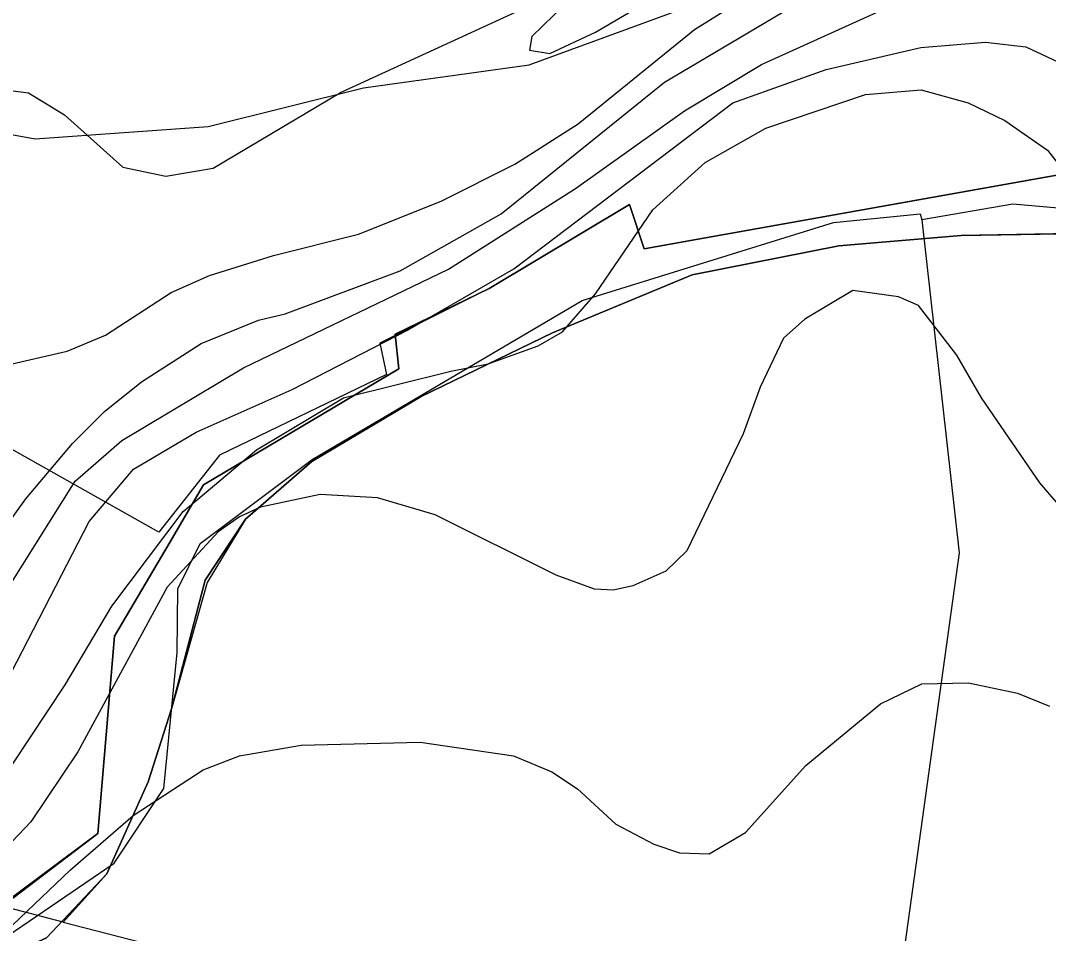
# Model space of a CAD drawing. Extents: x -662620 to -656370, y -1067090 to -1062990.
# Drawn here: x -660671.9 to -660533.4, y -1066158.1 to -1066035 of the extents above; entities that cross this region are included whole.
import ezdxf

# ---------------------------------------------------------------- set-up
doc = ezdxf.new("R2010")
doc.units = 0
for name, color, linetype in [('Agrotechnicka_opatreni_hrazkovani_a_dulkovani__mulcovani', 7, 'Continuous'), ('CHRANENE_LOZISKOVE_UZEMI', 7, 'Continuous'), ('LOKÁLNÍ_BIOKORIDOR_-_STÁVAJÍCÍ', 7, 'Continuous'), ('OBVOD_PÚ', 7, 'Continuous'), ('Organizacni_opatreni_ochranne_zatravnení__protierozni_rozmistovani_plodin__osevni_postup__stridani_plodin', 7, 'Continuous'), ('ORNÁ_PŮDA_-_STÁVAJÍCÍ', 7, 'Continuous'), ('OSTATNÍ_PLOCHA_-_STÁVAJÍCÍ', 7, 'Continuous'), ('VODNÍ_TOK', 7, 'Continuous'), ('VRSTEVNICE_ZDŮRAZNĚNÁ', 7, 'Continuous'), ('VRSTEVNICE_ZÁKLADNÍ', 7, 'Continuous')]:
    doc.layers.add(name, color=color, linetype=linetype)

msp = doc.modelspace()

# ---------------------------------------------------------------- linework, layer by layer
at = {"layer": 'Agrotechnicka_opatreni_hrazkovani_a_dulkovani__mulcovani'}
msp.add_lwpolyline([(-660331.87, -1066210.91), (-660365.1, -1066205.8), (-660412.77, -1066201.98), (-660434.7, -1066201.4), (-660460.3, -1066197.4), (-660472.8, -1066193.3), (-660487.85, -1066184.51), (-660497.46, -1066174.87), (-660508.8, -1066163.6), (-660514.28, -1066147.75), (-660514.6, -1066141), (-660512.7, -1066120.6), (-660513, -1066105.5), (-660513, -1066083.9), (-660516.68, -1066066.41), (-660523.89, -1066060.99), (-660538.17, -1066059.74), (-660550.42, -1066061.81), (-660545.38, -1066106.74), (-660576.6, -1066331.93)], dxfattribs=at)
at = {"layer": 'CHRANENE_LOZISKOVE_UZEMI'}
for points in [[(-660327.62, -1066210.77), (-660366.47, -1066201.31), (-660445.63, -1066194.52), (-660484.78, -1066184.12), (-660511.87, -1066151.29), (-660507.38, -1066137.82), (-660508.74, -1066089.25), (-660515.15, -1066044.15), (-660529.21, -1066039.87), (-660528.43, -1066055.15), (-660587.84, -1066065.75), (-660589.82, -1066059.75), (-660608.75, -1066071.11), (-660621.4, -1066077.26), (-660620.93, -1066081.92), (-660647.24, -1066097.55), (-660659.26, -1066117.98), (-660661.5, -1066144.59), (-660674.57, -1066154.35)], [(-660526.47, -1066063.62), (-660545.13, -1066063.95), (-660561.61, -1066065.35), (-660581.4, -1066069.25), (-660600.21, -1066077.09), (-660617.91, -1066085.64), (-660632.64, -1066094.42), (-660641.6, -1066102.19), (-660647.03, -1066110.41), (-660651.57, -1066127.79), (-660654.72, -1066137.64), (-660660.28, -1066150.05), (-660666.2, -1066156.57), (-660674.39, -1066154.39), (-660661.5, -1066144.59), (-660659.26, -1066117.98), (-660651.89, -1066105.47), (-660647.24, -1066097.55), (-660620.93, -1066081.92), (-660621.4, -1066077.26), (-660608.75, -1066071.11), (-660589.82, -1066059.75), (-660587.84, -1066065.75), (-660580.85, -1066064.48), (-660528.43, -1066055.15)], [(-660526.47, -1066063.62), (-660545.13, -1066063.95), (-660561.61, -1066065.35), (-660581.4, -1066069.25), (-660600.21, -1066077.09), (-660617.91, -1066085.64), (-660632.64, -1066094.42), (-660641.6, -1066102.19), (-660646.78, -1066110.76), (-660651.57, -1066127.79), (-660654.72, -1066137.64), (-660660.28, -1066150.05), (-660666.2, -1066156.57)], [(-660666.2, -1066156.57), (-660244.64, -1066265.17)]]:
    msp.add_lwpolyline(points, dxfattribs=at)
at = {"layer": 'LOKÁLNÍ_BIOKORIDOR_-_STÁVAJÍCÍ'}
for points in [[(-660508.75, -1066015.47), (-660484.11, -1066095.87), (-660458.31, -1066091.12), (-660458.62, -1066092.87), (-660480.01, -1066125.38), (-660479.7, -1066126.2), (-660482.99, -1066123.93), (-660503.61, -1066109.74), (-660503.65, -1066109.75), (-660515.54, -1066044.12), (-660529.21, -1066039.87), (-660528.43, -1066055.15), (-660587.84, -1066065.75), (-660589.82, -1066059.75), (-660608.75, -1066071.11), (-660623.51, -1066078.46), (-660622.58, -1066082.69), (-660645.12, -1066093.58), (-660653.3, -1066103.94), (-660668.11, -1066095.59), (-660677.41, -1066090.36)], [(-660680.34, -1066049), (-660669.97, -1066050.91), (-660646.65, -1066049.25), (-660625.71, -1066044.02), (-660603.34, -1066040.91), (-660535.54, -1066016.08)]]:
    msp.add_lwpolyline(points, dxfattribs=at)
at = {"layer": 'OBVOD_PÚ'}
for points in [[(-660528.43, -1066055.15), (-660580.85, -1066064.48)], [(-660589.82, -1066059.75), (-660608.75, -1066071.11)], [(-660587.84, -1066065.75), (-660589.82, -1066059.75)], [(-660580.85, -1066064.48), (-660587.84, -1066065.75)], [(-660608.75, -1066071.11), (-660621.4, -1066077.26)], [(-660621.4, -1066077.26), (-660620.93, -1066081.92)], [(-660620.93, -1066081.92), (-660647.24, -1066097.55)], [(-660647.24, -1066097.55), (-660651.89, -1066105.47)], [(-660651.89, -1066105.47), (-660659.26, -1066117.98)], [(-660659.26, -1066117.98), (-660661.5, -1066144.59)], [(-660661.5, -1066144.59), (-660678.44, -1066157.46)]]:
    msp.add_lwpolyline(points, dxfattribs=at)
at = {"layer": 'Organizacni_opatreni_ochranne_zatravnení__protierozni_rozmistovani_plodin__osevni_postup__stridani_plodin'}
msp.add_lwpolyline([(-660674.6, -1066159), (-660659.3, -1066148.6), (-660652.6, -1066138.5), (-660650.8, -1066120.2), (-660650.7, -1066111.6), (-660647.7, -1066105.5), (-660632.61, -1066094.13), (-660596.2, -1066072.7), (-660562.33, -1066062.2), (-660550.64, -1066061.01), (-660550.42, -1066061.81), (-660545.38, -1066106.74), (-660576.6, -1066331.93), (-660575.4, -1066358.82), (-660612, -1066358.4), (-660663.9, -1066344.3), (-660722.9, -1066323.6)], dxfattribs=at)
at = {"layer": 'ORNÁ_PŮDA_-_STÁVAJÍCÍ'}
for p, q in [((-660561.61, -1066065.35), (-660545.13, -1066063.95)), ((-660545.13, -1066063.95), (-660526.47, -1066063.62)), ((-660581.4, -1066069.25), (-660561.61, -1066065.35)), ((-660600.21, -1066077.09), (-660581.4, -1066069.25)), ((-660617.91, -1066085.64), (-660600.21, -1066077.09)), ((-660632.64, -1066094.42), (-660617.91, -1066085.64)), ((-660641.6, -1066102.19), (-660632.64, -1066094.42)), ((-660647.03, -1066110.41), (-660641.6, -1066102.19)), ((-660651.57, -1066127.79), (-660647.03, -1066110.41)), ((-660654.72, -1066137.64), (-660651.57, -1066127.79)), ((-660660.28, -1066150.05), (-660654.72, -1066137.64)), ((-660668.44, -1066158.68), (-660660.28, -1066150.05))]:
    msp.add_line(p, q, dxfattribs=at)
msp.add_lwpolyline([(-660681.91, -1066164.81), (-660668.44, -1066158.68), (-660660.28, -1066150.05), (-660654.72, -1066137.64), (-660651.57, -1066127.79), (-660647.03, -1066110.41), (-660641.6, -1066102.19), (-660632.64, -1066094.42), (-660617.91, -1066085.64), (-660600.21, -1066077.09), (-660581.4, -1066069.25), (-660561.61, -1066065.35), (-660545.13, -1066063.95), (-660526.47, -1066063.62)], dxfattribs=at)
at = {"layer": 'OSTATNÍ_PLOCHA_-_STÁVAJÍCÍ'}
for p, q in [((-660580.85, -1066064.48), (-660528.43, -1066055.15)), ((-660580.85, -1066064.48), (-660528.43, -1066055.15)), ((-660608.75, -1066071.11), (-660589.82, -1066059.75)), ((-660608.75, -1066071.11), (-660589.82, -1066059.75)), ((-660589.82, -1066059.75), (-660587.84, -1066065.75)), ((-660589.82, -1066059.75), (-660587.84, -1066065.75)), ((-660587.84, -1066065.75), (-660580.85, -1066064.48)), ((-660587.84, -1066065.75), (-660580.85, -1066064.48)), ((-660545.13, -1066063.95), (-660561.61, -1066065.35)), ((-660545.13, -1066063.95), (-660561.61, -1066065.35)), ((-660526.47, -1066063.62), (-660545.13, -1066063.95)), ((-660526.47, -1066063.62), (-660545.13, -1066063.95)), ((-660561.61, -1066065.35), (-660581.4, -1066069.25)), ((-660561.61, -1066065.35), (-660581.4, -1066069.25)), ((-660581.4, -1066069.25), (-660600.21, -1066077.09)), ((-660581.4, -1066069.25), (-660600.21, -1066077.09)), ((-660621.4, -1066077.26), (-660608.75, -1066071.11)), ((-660621.4, -1066077.26), (-660608.75, -1066071.11)), ((-660620.93, -1066081.92), (-660621.4, -1066077.26)), ((-660620.93, -1066081.92), (-660621.4, -1066077.26)), ((-660600.21, -1066077.09), (-660617.91, -1066085.64)), ((-660600.21, -1066077.09), (-660617.91, -1066085.64)), ((-660647.24, -1066097.55), (-660620.93, -1066081.92)), ((-660647.24, -1066097.55), (-660620.93, -1066081.92)), ((-660617.91, -1066085.64), (-660632.64, -1066094.42)), ((-660617.91, -1066085.64), (-660632.64, -1066094.42)), ((-660632.64, -1066094.42), (-660641.6, -1066102.19)), ((-660632.64, -1066094.42), (-660641.6, -1066102.19)), ((-660651.89, -1066105.47), (-660647.24, -1066097.55)), ((-660651.89, -1066105.47), (-660647.24, -1066097.55)), ((-660641.6, -1066102.19), (-660647.03, -1066110.41)), ((-660641.6, -1066102.19), (-660647.03, -1066110.41)), ((-660659.26, -1066117.98), (-660651.89, -1066105.47)), ((-660659.26, -1066117.98), (-660651.89, -1066105.47)), ((-660647.03, -1066110.41), (-660651.57, -1066127.79)), ((-660647.03, -1066110.41), (-660651.57, -1066127.79)), ((-660661.5, -1066144.59), (-660659.26, -1066117.98)), ((-660661.5, -1066144.59), (-660659.26, -1066117.98)), ((-660651.57, -1066127.79), (-660654.72, -1066137.64)), ((-660651.57, -1066127.79), (-660654.72, -1066137.64)), ((-660654.72, -1066137.64), (-660660.28, -1066150.05)), ((-660654.72, -1066137.64), (-660660.28, -1066150.05)), ((-660678.44, -1066157.46), (-660661.5, -1066144.59)), ((-660678.44, -1066157.46), (-660661.5, -1066144.59)), ((-660660.28, -1066150.05), (-660668.44, -1066158.68)), ((-660660.28, -1066150.05), (-660668.44, -1066158.68))]:
    msp.add_line(p, q, dxfattribs=at)
for points in [[(-660678.44, -1066157.46), (-660661.5, -1066144.59), (-660659.26, -1066117.98), (-660651.89, -1066105.47), (-660647.24, -1066097.55), (-660620.93, -1066081.92), (-660621.4, -1066077.26), (-660608.75, -1066071.11), (-660589.82, -1066059.75), (-660587.84, -1066065.75), (-660580.85, -1066064.48), (-660528.43, -1066055.15), (-660529.21, -1066039.87), (-660515.29, -1066044.38), (-660508.74, -1066089.25), (-660507.38, -1066137.82), (-660511.87, -1066151.29), (-660505.16, -1066159.99), (-660484.78, -1066184.12), (-660445.63, -1066194.52), (-660366.47, -1066201.31), (-660327.62, -1066210.77)], [(-660678.44, -1066157.46), (-660661.5, -1066144.59), (-660659.26, -1066117.98), (-660651.89, -1066105.47), (-660647.24, -1066097.55), (-660620.93, -1066081.92), (-660621.4, -1066077.26), (-660608.75, -1066071.11), (-660589.82, -1066059.75), (-660587.84, -1066065.75), (-660580.85, -1066064.48), (-660528.43, -1066055.15), (-660529.21, -1066039.87), (-660515.29, -1066044.38), (-660508.74, -1066089.25), (-660507.38, -1066137.82), (-660511.87, -1066151.29), (-660505.16, -1066159.99), (-660484.78, -1066184.12), (-660445.63, -1066194.52), (-660366.47, -1066201.31), (-660327.62, -1066210.77)], [(-660526.47, -1066063.62), (-660545.13, -1066063.95), (-660561.61, -1066065.35), (-660581.4, -1066069.25), (-660600.21, -1066077.09), (-660617.91, -1066085.64), (-660632.64, -1066094.42), (-660641.6, -1066102.19), (-660647.03, -1066110.41), (-660651.57, -1066127.79), (-660654.72, -1066137.64), (-660660.28, -1066150.05), (-660668.44, -1066158.68), (-660681.91, -1066164.81)], [(-660526.47, -1066063.62), (-660545.13, -1066063.95), (-660561.61, -1066065.35), (-660581.4, -1066069.25), (-660600.21, -1066077.09), (-660617.91, -1066085.64), (-660632.64, -1066094.42), (-660641.6, -1066102.19), (-660647.03, -1066110.41), (-660651.57, -1066127.79), (-660654.72, -1066137.64), (-660660.28, -1066150.05), (-660668.44, -1066158.68), (-660681.91, -1066164.81)]]:
    msp.add_lwpolyline(points, dxfattribs=at)
at = {"layer": 'VODNÍ_TOK'}
msp.add_lwpolyline([(-660676.12, -1066044.03), (-660670.84, -1066044.69), (-660666.01, -1066047.69), (-660658.13, -1066054.71), (-660652.33, -1066055.93), (-660645.96, -1066054.85), (-660628.77, -1066044.68), (-660587.51, -1066025.63), (-660570.97, -1066016.84), (-660552.55, -1066006.43), (-660519.29, -1065986.91), (-660509.45, -1065985.08), (-660500.33, -1065987.14)], dxfattribs=at)
at = {"layer": 'VRSTEVNICE_ZDŮRAZNĚNÁ'}
msp.add_lwpolyline([(-660679.99, -1066136.01), (-660662.67, -1066102.5), (-660656.68, -1066095.44), (-660648.27, -1066090.45), (-660635.29, -1066084.69), (-660619.65, -1066076.66), (-660605.44, -1066068.44), (-660575.92, -1066046.03), (-660563.33, -1066041.57), (-660550.55, -1066038.59), (-660541.84, -1066037.87), (-660536.4, -1066038.52), (-660523.47, -1066044.56)], dxfattribs=at)
at = {"layer": 'VRSTEVNICE_ZÁKLADNÍ'}
for points in [[(-660674.24, -1066081.54), (-660665.64, -1066079.53), (-660660.48, -1066077.38), (-660651.6, -1066071.65), (-660646.44, -1066069.36), (-660637.84, -1066066.63), (-660626.37, -1066063.77), (-660615.2, -1066059.32), (-660605.31, -1066054.31), (-660596.73, -1066048.87), (-660581.09, -1066036.18), (-660570.48, -1066029.51)], [(-660674.24, -1066081.54), (-660665.64, -1066079.53), (-660660.48, -1066077.38), (-660651.6, -1066071.65), (-660646.44, -1066069.36), (-660637.84, -1066066.63), (-660626.37, -1066063.77), (-660615.2, -1066059.32), (-660605.31, -1066054.31), (-660596.73, -1066048.87), (-660581.09, -1066036.18), (-660570.48, -1066029.51)], [(-660598.57, -1066032.81), (-660603.01, -1066037.11), (-660603.3, -1066038.97), (-660600.58, -1066039.4), (-660594.41, -1066036.54), (-660584.53, -1066030.66)], [(-660598.57, -1066032.81), (-660603.01, -1066037.11), (-660603.3, -1066038.97), (-660600.58, -1066039.4), (-660594.41, -1066036.54), (-660584.53, -1066030.66)], [(-660675.24, -1066114.07), (-660664.55, -1066097.09), (-660658.27, -1066091.59), (-660641.86, -1066081.81), (-660614.22, -1066068.47), (-660597.1, -1066057.6), (-660582.43, -1066047.11), (-660572.04, -1066040.89), (-660554.57, -1066032.95)], [(-660675.24, -1066114.07), (-660664.55, -1066097.09), (-660658.27, -1066091.59), (-660641.86, -1066081.81), (-660614.22, -1066068.47), (-660597.1, -1066057.6), (-660582.43, -1066047.11), (-660572.04, -1066040.89), (-660554.57, -1066032.95)], [(-660671.23, -1066099.45), (-660664.93, -1066092), (-660660.63, -1066087.7), (-660655.61, -1066083.69), (-660647.58, -1066078.53), (-660639.85, -1066075.37), (-660636.26, -1066074.51), (-660620.76, -1066068.72), (-660607.13, -1066061), (-660585.12, -1066043.27), (-660569.26, -1066033.86)], [(-660671.23, -1066099.45), (-660664.93, -1066092), (-660660.63, -1066087.7), (-660655.61, -1066083.69), (-660647.58, -1066078.53), (-660639.85, -1066075.37), (-660636.26, -1066074.51), (-660620.76, -1066068.72), (-660607.13, -1066061), (-660585.12, -1066043.27), (-660569.26, -1066033.86)], [(-660677.68, -1066142.27), (-660665.93, -1066124.53), (-660659.62, -1066113.93), (-660650.02, -1066101.17), (-660640.13, -1066092.86), (-660628.38, -1066085.83), (-660613.9, -1066082.25), (-660608.89, -1066081.25), (-660602.15, -1066078.81), (-660598.86, -1066076.95), (-660594.41, -1066071.79), (-660586.67, -1066060.47), (-660579.65, -1066054.12), (-660571.43, -1066049.46), (-660558, -1066044.93), (-660550.52, -1066044.28), (-660544.17, -1066046.03), (-660539.24, -1066048.43), (-660533.5, -1066052.44), (-660529.35, -1066057.75)], [(-660677.68, -1066142.27), (-660665.93, -1066124.53), (-660659.62, -1066113.93), (-660650.02, -1066101.17), (-660640.13, -1066092.86), (-660628.38, -1066085.83), (-660613.9, -1066082.25), (-660608.89, -1066081.25), (-660602.15, -1066078.81), (-660598.86, -1066076.95), (-660594.41, -1066071.79), (-660586.67, -1066060.47), (-660579.65, -1066054.12), (-660571.43, -1066049.46), (-660558, -1066044.93), (-660550.52, -1066044.28), (-660544.17, -1066046.03), (-660539.24, -1066048.43), (-660533.5, -1066052.44), (-660529.35, -1066057.75)], [(-660522.18, -1066111.63), (-660534.51, -1066097.3), (-660542.39, -1066085.84), (-660545.69, -1066080.1), (-660550.85, -1066073.37), (-660553.57, -1066072.22), (-660559.73, -1066071.36), (-660566.18, -1066075.23), (-660569.05, -1066077.81), (-660572.2, -1066084.4), (-660574.49, -1066090.71), (-660582.09, -1066106.47), (-660584.95, -1066109.2), (-660589.4, -1066111.2), (-660591.98, -1066111.78), (-660594.56, -1066111.63), (-660599.72, -1066109.77), (-660616.05, -1066101.6), (-660623.79, -1066099.31), (-660631.53, -1066098.88), (-660639.56, -1066100.6), (-660642.43, -1066101.89), (-660645.29, -1066103.89), (-660652.17, -1066111.35), (-660664.21, -1066133.56), (-660670.52, -1066143.02), (-660679.83, -1066152.77)], [(-660522.18, -1066111.63), (-660534.51, -1066097.3), (-660542.39, -1066085.84), (-660545.69, -1066080.1), (-660550.85, -1066073.37), (-660553.57, -1066072.22), (-660559.73, -1066071.36), (-660566.18, -1066075.23), (-660569.05, -1066077.81), (-660572.2, -1066084.4), (-660574.49, -1066090.71), (-660582.09, -1066106.47), (-660584.95, -1066109.2), (-660589.4, -1066111.2), (-660591.98, -1066111.78), (-660594.56, -1066111.63), (-660599.72, -1066109.77), (-660616.05, -1066101.6), (-660623.79, -1066099.31), (-660631.53, -1066098.88), (-660639.56, -1066100.6), (-660642.43, -1066101.89), (-660645.29, -1066103.89), (-660652.17, -1066111.35), (-660664.21, -1066133.56), (-660670.52, -1066143.02), (-660679.83, -1066152.77)], [(-660675.24, -1066105.04), (-660671.23, -1066099.45)], [(-660675.24, -1066105.04), (-660671.23, -1066099.45)], [(-660680.83, -1066164.37), (-660665.21, -1066149.47), (-660656.76, -1066142.16), (-660647.3, -1066136), (-660642.43, -1066134.13), (-660634.11, -1066132.7), (-660618.06, -1066132.27), (-660605.45, -1066134.13), (-660600.29, -1066136.28), (-660596.85, -1066138.58), (-660591.69, -1066143.31), (-660586.53, -1066146.03), (-660583.09, -1066147.18), (-660579.08, -1066147.32), (-660574.21, -1066144.45), (-660566.04, -1066135.42), (-660556, -1066127.11), (-660550.42, -1066124.39), (-660544.11, -1066124.25), (-660537.52, -1066125.68), (-660533.22, -1066127.4)], [(-660680.83, -1066164.37), (-660665.21, -1066149.47), (-660656.76, -1066142.16), (-660647.3, -1066136), (-660642.43, -1066134.13), (-660634.11, -1066132.7), (-660618.06, -1066132.27), (-660605.45, -1066134.13), (-660600.29, -1066136.28), (-660596.85, -1066138.58), (-660591.69, -1066143.31), (-660586.53, -1066146.03), (-660583.09, -1066147.18), (-660579.08, -1066147.32), (-660574.21, -1066144.45), (-660566.04, -1066135.42), (-660556, -1066127.11), (-660550.42, -1066124.39), (-660544.11, -1066124.25), (-660537.52, -1066125.68), (-660533.22, -1066127.4)]]:
    msp.add_lwpolyline(points, dxfattribs=at)

doc.saveas('drawing.dxf')
